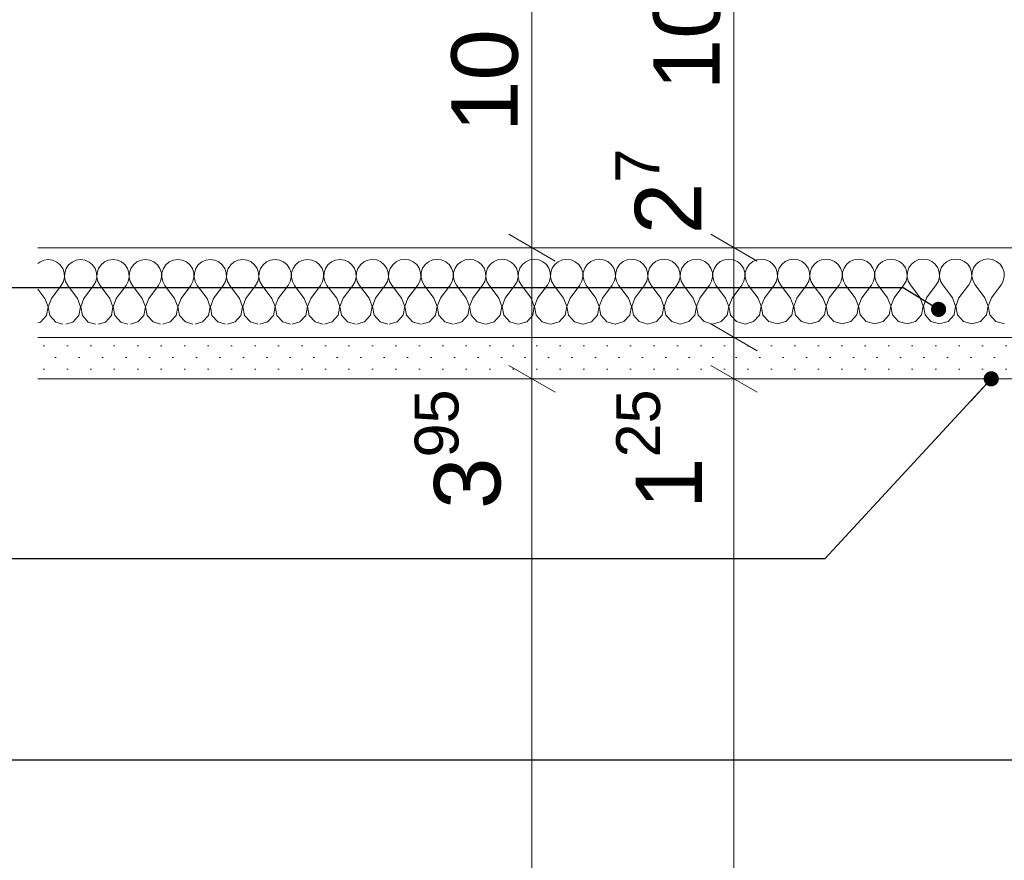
# Model space of a CAD drawing. Header units: metres. Extents: x -4 to 99, y -11 to 17.
# Tile 715 of 747: x 82.418 to 82.714, y -10.398 to -10.144. Entities that reach past the tile are written whole.
import ezdxf

# ---------------------------------------------------------------- set-up
doc = ezdxf.new("R2010")
doc.units = ezdxf.units.M
doc.header["$MEASUREMENT"] = 0
for name, color, linetype in [('152 - Bemaßung_ Beschriftung.Ausbau', 7, 'Continuous'), ('653 - Abdeckung.TB Verkofferung', 7, 'Continuous'), ('Neubau_651 - Abdeckung.Decke abgehängt_ bekleidet', 7, 'Continuous')]:
    doc.layers.add(name, color=color, linetype=linetype)
doc.styles.add('ERSTELLTER_STIL_2', font='txt')
doc.dimstyles.new('ERSTELLTER_STIL__15', dxfattribs={"dimtxt": 0.02, "dimasz": 0.01064, "dimexe": 0.18, "dimexo": 0.0625, "dimgap": 0, "dimtad": 1, "dimzin": 0, "dimdsep": 46, "dimtxsty": 'ERSTELLTER_STIL_2', "dimblk": 'ARROWHEAD_2', "dimblk1": 'ARROWHEAD_2', "dimblk2": 'ARROWHEAD_2', "dimcen": 0.09, "dimse1": 1, "dimse2": 1, "dimclrd": 7, "dimclre": 7, "dimclrt": 7, "dimazin": 0, "dimtfac": 1, "dimtdec": 4, "dimtmove": 0, "dimatfit": 3, "dimfxl": 1, "dimtolj": 1, "dimtzin": 0, "dimarcsym": 0})
doc.dimstyles.new('ERSTELLTER_STIL__17', dxfattribs={"dimtxt": 0.02, "dimasz": 0.01064, "dimexe": 0.18, "dimexo": 0.0625, "dimgap": 0, "dimtad": 1, "dimzin": 0, "dimdsep": 46, "dimtxsty": 'ERSTELLTER_STIL_2', "dimblk": 'ARROWHEAD_2', "dimblk1": 'ARROWHEAD_2', "dimblk2": 'ARROWHEAD_2', "dimcen": 0.09, "dimse1": 1, "dimse2": 1, "dimclrd": 7, "dimclre": 7, "dimclrt": 7, "dimazin": 0, "dimtfac": 1, "dimtdec": 4, "dimtmove": 2, "dimatfit": 3, "dimfxl": 1, "dimtolj": 1, "dimtzin": 0, "dimarcsym": 0})
doc.dimstyles.new('ERSTELLTER_STIL__5', dxfattribs={"dimtxt": 0.18, "dimasz": 0.00912, "dimexe": 0.18, "dimexo": 0.0625, "dimgap": 0, "dimtad": 0, "dimtih": 1, "dimtoh": 1, "dimdec": 4, "dimzin": 0, "dimdsep": 46, "dimcen": 0.09, "dimadec": 0, "dimazin": 0, "dimtfac": 1, "dimtdec": 4, "dimtmove": 0, "dimatfit": 3, "dimldrblk": 'ARROWHEAD_11', "dimfxl": 1, "dimtolj": 1, "dimtzin": 0, "dimarcsym": 0})

# ---------------------------------------------------------------- blocks, each defined once
blk = doc.blocks.new('*X666', base_point=(77.72273, -19.65429))
at = {"layer": '653 - Abdeckung.TB Verkofferung', "color": 1, "linetype": 'Continuous', "lineweight": 5}
for p, q in [((82.43607, -10.21672), (82.43473, -10.21691)), ((82.4374, -10.2169), (82.43607, -10.21672)), ((82.44583, -10.21671), (82.4445, -10.2169)), ((82.44717, -10.2169), (82.44583, -10.21671)), ((82.4556, -10.21671), (82.45426, -10.21689)), ((82.45693, -10.21689), (82.4556, -10.21671)), ((82.46536, -10.2167), (82.46403, -10.21689)), ((82.4667, -10.21688), (82.46536, -10.2167)), ((82.47513, -10.21669), (82.47379, -10.21688)), ((82.47646, -10.21688), (82.47513, -10.21669)), ((82.48489, -10.21669), (82.48356, -10.21687)), ((82.48623, -10.21687), (82.48489, -10.21669)), ((82.49466, -10.21668), (82.49332, -10.21687)), ((82.49599, -10.21686), (82.49466, -10.21668)), ((82.50442, -10.21667), (82.50309, -10.21686)), ((82.50576, -10.21686), (82.50442, -10.21667)), ((82.51419, -10.21667), (82.51285, -10.21685)), ((82.51552, -10.21685), (82.51419, -10.21667)), ((82.52395, -10.21666), (82.52262, -10.21685)), ((82.52529, -10.21684), (82.52395, -10.21666)), ((82.53372, -10.21665), (82.53238, -10.21684)), ((82.53505, -10.21684), (82.53372, -10.21665)), ((82.54348, -10.21665), (82.54215, -10.21683)), ((82.54482, -10.21683), (82.54348, -10.21665)), ((82.55325, -10.21664), (82.55191, -10.21683)), ((82.55458, -10.21682), (82.55325, -10.21664)), ((82.56301, -10.21663), (82.56168, -10.21682)), ((82.56435, -10.21682), (82.56301, -10.21663)), ((82.57278, -10.21663), (82.57144, -10.21681)), ((82.57411, -10.21681), (82.57278, -10.21663)), ((82.58254, -10.21662), (82.58121, -10.21681)), ((82.58388, -10.21681), (82.58254, -10.21662)), ((82.59231, -10.21661), (82.59097, -10.2168)), ((82.59364, -10.2168), (82.59231, -10.21661)), ((82.60207, -10.21661), (82.60074, -10.21679)), ((82.60341, -10.21679), (82.60207, -10.21661)), ((82.61184, -10.2166), (82.6105, -10.21679)), ((82.61317, -10.21679), (82.61184, -10.2166)), ((82.6216, -10.21659), (82.62027, -10.21678)), ((82.62294, -10.21678), (82.6216, -10.21659)), ((82.63137, -10.21659), (82.63003, -10.21677)), ((82.6327, -10.21677), (82.63137, -10.21659)), ((82.64113, -10.21658), (82.6398, -10.21677)), ((82.64246, -10.21677), (82.64113, -10.21658)), ((82.6509, -10.21657), (82.64956, -10.21676)), ((82.65223, -10.21676), (82.6509, -10.21657)), ((82.66066, -10.21657), (82.65933, -10.21675)), ((82.66199, -10.21675), (82.66066, -10.21657)), ((82.67043, -10.21656), (82.66909, -10.21675)), ((82.67176, -10.21675), (82.67043, -10.21656)), ((82.68019, -10.21655), (82.67886, -10.21674)), ((82.68152, -10.21674), (82.68019, -10.21655)), ((82.68996, -10.21655), (82.68862, -10.21673)), ((82.69129, -10.21673), (82.68996, -10.21655)), ((82.69972, -10.21654), (82.69839, -10.21673)), ((82.70105, -10.21673), (82.69972, -10.21654)), ((82.70815, -10.21672), (82.70692, -10.21726)), ((82.70949, -10.21653), (82.70815, -10.21672)), ((82.71082, -10.21672), (82.70949, -10.21653)), ((82.71205, -10.21726), (82.71082, -10.21672)), ((82.42373, -10.21746), (82.42321, -10.21789)), ((82.42497, -10.21691), (82.42373, -10.21746)), ((82.4263, -10.21673), (82.42497, -10.21691)), ((82.42764, -10.21691), (82.4263, -10.21673)), ((82.42887, -10.21745), (82.42764, -10.21691)), ((82.42991, -10.21831), (82.42887, -10.21745)), ((82.43067, -10.21942), (82.42991, -10.21831)), ((82.4311, -10.2207), (82.43067, -10.21942)), ((82.4317, -10.21942), (82.43127, -10.2207)), ((82.43246, -10.21831), (82.4317, -10.21942)), ((82.4335, -10.21745), (82.43246, -10.21831)), ((82.43473, -10.21691), (82.4335, -10.21745)), ((82.43863, -10.21745), (82.4374, -10.2169)), ((82.43967, -10.21831), (82.43863, -10.21745)), ((82.44043, -10.21942), (82.43967, -10.21831)), ((82.44086, -10.22069), (82.44043, -10.21942)), ((82.44146, -10.21942), (82.44103, -10.22069)), ((82.44223, -10.21831), (82.44146, -10.21942)), ((82.44326, -10.21744), (82.44223, -10.21831)), ((82.4445, -10.2169), (82.44326, -10.21744)), ((82.4484, -10.21744), (82.44717, -10.2169)), ((82.44944, -10.2183), (82.4484, -10.21744)), ((82.4502, -10.21941), (82.44944, -10.2183)), ((82.45063, -10.22069), (82.4502, -10.21941)), ((82.45123, -10.21941), (82.4508, -10.22069)), ((82.45199, -10.2183), (82.45123, -10.21941)), ((82.45303, -10.21744), (82.45199, -10.2183)), ((82.45426, -10.21689), (82.45303, -10.21744)), ((82.45816, -10.21743), (82.45693, -10.21689)), ((82.4592, -10.21829), (82.45816, -10.21743)), ((82.45996, -10.2194), (82.4592, -10.21829)), ((82.46039, -10.22068), (82.45996, -10.2194)), ((82.46099, -10.2194), (82.46056, -10.22068)), ((82.46176, -10.21829), (82.46099, -10.2194)), ((82.46279, -10.21743), (82.46176, -10.21829)), ((82.46403, -10.21689), (82.46279, -10.21743)), ((82.46793, -10.21743), (82.4667, -10.21688)), ((82.46897, -10.21829), (82.46793, -10.21743)), ((82.46973, -10.2194), (82.46897, -10.21829)), ((82.47016, -10.22067), (82.46973, -10.2194)), ((82.47076, -10.2194), (82.47033, -10.22067)), ((82.47152, -10.21829), (82.47076, -10.2194)), ((82.47256, -10.21742), (82.47152, -10.21829)), ((82.47379, -10.21688), (82.47256, -10.21742)), ((82.47769, -10.21742), (82.47646, -10.21688)), ((82.47873, -10.21828), (82.47769, -10.21742)), ((82.47949, -10.21939), (82.47873, -10.21828)), ((82.47992, -10.22067), (82.47949, -10.21939)), ((82.48052, -10.21939), (82.48009, -10.22067)), ((82.48129, -10.21828), (82.48052, -10.21939)), ((82.48232, -10.21742), (82.48129, -10.21828)), ((82.48356, -10.21687), (82.48232, -10.21742)), ((82.48746, -10.21741), (82.48623, -10.21687)), ((82.4885, -10.21827), (82.48746, -10.21741)), ((82.48926, -10.21938), (82.4885, -10.21827)), ((82.48969, -10.22066), (82.48926, -10.21938)), ((82.49029, -10.21938), (82.48986, -10.22066)), ((82.49105, -10.21827), (82.49029, -10.21938)), ((82.49209, -10.21741), (82.49105, -10.21827)), ((82.49332, -10.21687), (82.49209, -10.21741)), ((82.49722, -10.21741), (82.49599, -10.21686)), ((82.49826, -10.21827), (82.49722, -10.21741)), ((82.49902, -10.21938), (82.49826, -10.21827)), ((82.49945, -10.22065), (82.49902, -10.21938)), ((82.50005, -10.21938), (82.49962, -10.22065)), ((82.50082, -10.21827), (82.50005, -10.21938)), ((82.50185, -10.2174), (82.50082, -10.21827)), ((82.50309, -10.21686), (82.50185, -10.2174)), ((82.50699, -10.2174), (82.50576, -10.21686)), ((82.50803, -10.21826), (82.50699, -10.2174)), ((82.50879, -10.21937), (82.50803, -10.21826)), ((82.50922, -10.22065), (82.50879, -10.21937)), ((82.50982, -10.21937), (82.50939, -10.22065)), ((82.51058, -10.21826), (82.50982, -10.21937)), ((82.51162, -10.2174), (82.51058, -10.21826)), ((82.51285, -10.21685), (82.51162, -10.2174)), ((82.51675, -10.21739), (82.51552, -10.21685)), ((82.51779, -10.21825), (82.51675, -10.21739)), ((82.51855, -10.21936), (82.51779, -10.21825)), ((82.51898, -10.22064), (82.51855, -10.21936)), ((82.51958, -10.21936), (82.51915, -10.22064)), ((82.52035, -10.21825), (82.51958, -10.21936)), ((82.52138, -10.21739), (82.52035, -10.21825)), ((82.52262, -10.21685), (82.52138, -10.21739)), ((82.52652, -10.21739), (82.52529, -10.21684)), ((82.52756, -10.21825), (82.52652, -10.21739)), ((82.52832, -10.21936), (82.52756, -10.21825)), ((82.52875, -10.22064), (82.52832, -10.21936)), ((82.52935, -10.21936), (82.52892, -10.22063)), ((82.53011, -10.21825), (82.52935, -10.21936)), ((82.53115, -10.21738), (82.53011, -10.21825)), ((82.53238, -10.21684), (82.53115, -10.21738)), ((82.53628, -10.21738), (82.53505, -10.21684)), ((82.53732, -10.21824), (82.53628, -10.21738)), ((82.53808, -10.21935), (82.53732, -10.21824)), ((82.53851, -10.22063), (82.53808, -10.21935)), ((82.53911, -10.21935), (82.53868, -10.22063)), ((82.53988, -10.21824), (82.53911, -10.21935)), ((82.54091, -10.21738), (82.53988, -10.21824)), ((82.54215, -10.21683), (82.54091, -10.21738)), ((82.54605, -10.21737), (82.54482, -10.21683)), ((82.54709, -10.21823), (82.54605, -10.21737)), ((82.54785, -10.21934), (82.54709, -10.21823)), ((82.54828, -10.22062), (82.54785, -10.21934)), ((82.54888, -10.21934), (82.54845, -10.22062)), ((82.54964, -10.21823), (82.54888, -10.21934)), ((82.55068, -10.21737), (82.54964, -10.21823)), ((82.55191, -10.21683), (82.55068, -10.21737)), ((82.55581, -10.21737), (82.55458, -10.21682)), ((82.55685, -10.21823), (82.55581, -10.21737)), ((82.55761, -10.21934), (82.55685, -10.21823)), ((82.55804, -10.22062), (82.55761, -10.21934)), ((82.55864, -10.21934), (82.55821, -10.22061)), ((82.55941, -10.21823), (82.55864, -10.21934)), ((82.56044, -10.21736), (82.55941, -10.21823)), ((82.56168, -10.21682), (82.56044, -10.21736)), ((82.56558, -10.21736), (82.56435, -10.21682)), ((82.56662, -10.21822), (82.56558, -10.21736)), ((82.56738, -10.21933), (82.56662, -10.21822)), ((82.56781, -10.22061), (82.56738, -10.21933)), ((82.56841, -10.21933), (82.56798, -10.22061)), ((82.56917, -10.21822), (82.56841, -10.21933)), ((82.57021, -10.21736), (82.56917, -10.21822)), ((82.57144, -10.21681), (82.57021, -10.21736)), ((82.57534, -10.21735), (82.57411, -10.21681)), ((82.57638, -10.21821), (82.57534, -10.21735)), ((82.57714, -10.21932), (82.57638, -10.21821)), ((82.57757, -10.2206), (82.57714, -10.21932)), ((82.57817, -10.21932), (82.57774, -10.2206)), ((82.57894, -10.21821), (82.57817, -10.21932)), ((82.57997, -10.21735), (82.57894, -10.21821)), ((82.58121, -10.21681), (82.57997, -10.21735)), ((82.58511, -10.21735), (82.58388, -10.21681)), ((82.58615, -10.21821), (82.58511, -10.21735)), ((82.58691, -10.21932), (82.58615, -10.21821)), ((82.58734, -10.2206), (82.58691, -10.21932)), ((82.58794, -10.21932), (82.58751, -10.22059)), ((82.5887, -10.21821), (82.58794, -10.21932)), ((82.58974, -10.21734), (82.5887, -10.21821)), ((82.59097, -10.2168), (82.58974, -10.21734)), ((82.59487, -10.21734), (82.59364, -10.2168)), ((82.59591, -10.2182), (82.59487, -10.21734)), ((82.59667, -10.21931), (82.59591, -10.2182)), ((82.5971, -10.22059), (82.59667, -10.21931)), ((82.5977, -10.21931), (82.59727, -10.22059)), ((82.59847, -10.2182), (82.5977, -10.21931)), ((82.5995, -10.21734), (82.59847, -10.2182)), ((82.60074, -10.21679), (82.5995, -10.21734)), ((82.60464, -10.21733), (82.60341, -10.21679)), ((82.60568, -10.21819), (82.60464, -10.21733)), ((82.60644, -10.2193), (82.60568, -10.21819)), ((82.60687, -10.22058), (82.60644, -10.2193)), ((82.60747, -10.2193), (82.60704, -10.22058)), ((82.60823, -10.21819), (82.60747, -10.2193)), ((82.60927, -10.21733), (82.60823, -10.21819)), ((82.6105, -10.21679), (82.60927, -10.21733)), ((82.6144, -10.21733), (82.61317, -10.21679)), ((82.61544, -10.21819), (82.6144, -10.21733)), ((82.6162, -10.2193), (82.61544, -10.21819)), ((82.61663, -10.22058), (82.6162, -10.2193)), ((82.61723, -10.2193), (82.6168, -10.22057)), ((82.618, -10.21819), (82.61723, -10.2193)), ((82.61903, -10.21732), (82.618, -10.21819)), ((82.62027, -10.21678), (82.61903, -10.21732)), ((82.62417, -10.21732), (82.62294, -10.21678)), ((82.6252, -10.21818), (82.62417, -10.21732)), ((82.62597, -10.21929), (82.6252, -10.21818)), ((82.6264, -10.22057), (82.62597, -10.21929)), ((82.627, -10.21929), (82.62657, -10.22057)), ((82.62776, -10.21818), (82.627, -10.21929)), ((82.6288, -10.21732), (82.62776, -10.21818)), ((82.63003, -10.21677), (82.6288, -10.21732)), ((82.63393, -10.21731), (82.6327, -10.21677)), ((82.63497, -10.21817), (82.63393, -10.21731)), ((82.63573, -10.21928), (82.63497, -10.21817)), ((82.63616, -10.22056), (82.63573, -10.21928)), ((82.63676, -10.21928), (82.63633, -10.22056)), ((82.63753, -10.21817), (82.63676, -10.21928)), ((82.63856, -10.21731), (82.63753, -10.21817)), ((82.6398, -10.21677), (82.63856, -10.21731)), ((82.6437, -10.21731), (82.64246, -10.21677)), ((82.64473, -10.21817), (82.6437, -10.21731)), ((82.6455, -10.21928), (82.64473, -10.21817)), ((82.64593, -10.22056), (82.6455, -10.21928)), ((82.64653, -10.21928), (82.6461, -10.22055)), ((82.64729, -10.21817), (82.64653, -10.21928)), ((82.64833, -10.2173), (82.64729, -10.21817)), ((82.64956, -10.21676), (82.64833, -10.2173)), ((82.65346, -10.2173), (82.65223, -10.21676)), ((82.6545, -10.21816), (82.65346, -10.2173)), ((82.65526, -10.21927), (82.6545, -10.21816)), ((82.65569, -10.22055), (82.65526, -10.21927)), ((82.65629, -10.21927), (82.65586, -10.22055)), ((82.65706, -10.21816), (82.65629, -10.21927)), ((82.65809, -10.2173), (82.65706, -10.21816)), ((82.65933, -10.21675), (82.65809, -10.2173)), ((82.66323, -10.21729), (82.66199, -10.21675)), ((82.66426, -10.21815), (82.66323, -10.21729)), ((82.66503, -10.21926), (82.66426, -10.21815)), ((82.66546, -10.22054), (82.66503, -10.21926)), ((82.66606, -10.21926), (82.66563, -10.22054)), ((82.66682, -10.21815), (82.66606, -10.21926)), ((82.66786, -10.21729), (82.66682, -10.21815)), ((82.66909, -10.21675), (82.66786, -10.21729)), ((82.67299, -10.21729), (82.67176, -10.21675)), ((82.67403, -10.21815), (82.67299, -10.21729)), ((82.67479, -10.21926), (82.67403, -10.21815)), ((82.67522, -10.22054), (82.67479, -10.21926)), ((82.67582, -10.21926), (82.67539, -10.22054)), ((82.67659, -10.21815), (82.67582, -10.21926)), ((82.67762, -10.21728), (82.67659, -10.21815)), ((82.67886, -10.21674), (82.67762, -10.21728)), ((82.68276, -10.21728), (82.68152, -10.21674)), ((82.68379, -10.21814), (82.68276, -10.21728)), ((82.68456, -10.21925), (82.68379, -10.21814)), ((82.68499, -10.22053), (82.68456, -10.21925)), ((82.68559, -10.21925), (82.68516, -10.22053)), ((82.68635, -10.21814), (82.68559, -10.21925)), ((82.68739, -10.21728), (82.68635, -10.21814)), ((82.68862, -10.21673), (82.68739, -10.21728)), ((82.69252, -10.21727), (82.69129, -10.21673)), ((82.69356, -10.21813), (82.69252, -10.21727)), ((82.69432, -10.21924), (82.69356, -10.21813)), ((82.69475, -10.22052), (82.69432, -10.21924)), ((82.69535, -10.21924), (82.69492, -10.22052)), ((82.69612, -10.21813), (82.69535, -10.21924)), ((82.69715, -10.21727), (82.69612, -10.21813)), ((82.69839, -10.21673), (82.69715, -10.21727)), ((82.70229, -10.21727), (82.70105, -10.21673)), ((82.70332, -10.21813), (82.70229, -10.21727)), ((82.70409, -10.21924), (82.70332, -10.21813)), ((82.70452, -10.22052), (82.70409, -10.21924)), ((82.70512, -10.21924), (82.70469, -10.22052)), ((82.70588, -10.21813), (82.70512, -10.21924)), ((82.70692, -10.21726), (82.70588, -10.21813)), ((82.71309, -10.21812), (82.71205, -10.21726)), ((82.71385, -10.21923), (82.71309, -10.21812)), ((82.71428, -10.22051), (82.71385, -10.21923)), ((82.43086, -10.22336), (82.43116, -10.22205)), ((82.43116, -10.22205), (82.4311, -10.2207)), ((82.43127, -10.2207), (82.4312, -10.22205)), ((82.4312, -10.22205), (82.43151, -10.22336)), ((82.44062, -10.22335), (82.44093, -10.22204)), ((82.44093, -10.22204), (82.44086, -10.22069)), ((82.44103, -10.22069), (82.44097, -10.22204)), ((82.44097, -10.22204), (82.44127, -10.22335)), ((82.45039, -10.22335), (82.45069, -10.22203)), ((82.45069, -10.22203), (82.45063, -10.22069)), ((82.4508, -10.22069), (82.45073, -10.22203)), ((82.45073, -10.22203), (82.45104, -10.22335)), ((82.46015, -10.22334), (82.46046, -10.22203)), ((82.46046, -10.22203), (82.46039, -10.22068)), ((82.46056, -10.22068), (82.4605, -10.22203)), ((82.4605, -10.22203), (82.4608, -10.22334)), ((82.46992, -10.22333), (82.47022, -10.22202)), ((82.47022, -10.22202), (82.47016, -10.22067)), ((82.47033, -10.22067), (82.47026, -10.22202)), ((82.47026, -10.22202), (82.47057, -10.22333)), ((82.47968, -10.22333), (82.47999, -10.22201)), ((82.47999, -10.22201), (82.47992, -10.22067)), ((82.48009, -10.22067), (82.48003, -10.22201)), ((82.48003, -10.22201), (82.48033, -10.22333)), ((82.48945, -10.22332), (82.48975, -10.22201)), ((82.48975, -10.22201), (82.48969, -10.22066)), ((82.48986, -10.22066), (82.48979, -10.22201)), ((82.48979, -10.22201), (82.4901, -10.22332)), ((82.49921, -10.22331), (82.49952, -10.222)), ((82.49952, -10.222), (82.49945, -10.22065)), ((82.49962, -10.22065), (82.49956, -10.222)), ((82.49956, -10.222), (82.49986, -10.22331)), ((82.50898, -10.22331), (82.50928, -10.22199)), ((82.50928, -10.22199), (82.50922, -10.22065)), ((82.50939, -10.22065), (82.50932, -10.22199)), ((82.50932, -10.22199), (82.50963, -10.22331)), ((82.51874, -10.2233), (82.51905, -10.22199)), ((82.51905, -10.22199), (82.51898, -10.22064)), ((82.51915, -10.22064), (82.51909, -10.22199)), ((82.51909, -10.22199), (82.51939, -10.2233)), ((82.52851, -10.22329), (82.52881, -10.22198)), ((82.52881, -10.22198), (82.52875, -10.22064)), ((82.52892, -10.22063), (82.52885, -10.22198)), ((82.52885, -10.22198), (82.52916, -10.22329)), ((82.53827, -10.22329), (82.53858, -10.22197)), ((82.53858, -10.22197), (82.53851, -10.22063)), ((82.53868, -10.22063), (82.53862, -10.22197)), ((82.53862, -10.22197), (82.53892, -10.22329)), ((82.54804, -10.22328), (82.54834, -10.22197)), ((82.54834, -10.22197), (82.54828, -10.22062)), ((82.54845, -10.22062), (82.54838, -10.22197)), ((82.54838, -10.22197), (82.54869, -10.22328)), ((82.5578, -10.22327), (82.55811, -10.22196)), ((82.55811, -10.22196), (82.55804, -10.22062)), ((82.55821, -10.22061), (82.55815, -10.22196)), ((82.55815, -10.22196), (82.55845, -10.22327)), ((82.56757, -10.22327), (82.56787, -10.22195)), ((82.56787, -10.22195), (82.56781, -10.22061)), ((82.56798, -10.22061), (82.56791, -10.22195)), ((82.56791, -10.22195), (82.56822, -10.22327)), ((82.57733, -10.22326), (82.57764, -10.22195)), ((82.57764, -10.22195), (82.57757, -10.2206)), ((82.57774, -10.2206), (82.57768, -10.22195)), ((82.57768, -10.22195), (82.57798, -10.22326)), ((82.5871, -10.22325), (82.5874, -10.22194)), ((82.5874, -10.22194), (82.58734, -10.2206)), ((82.58751, -10.22059), (82.58744, -10.22194)), ((82.58744, -10.22194), (82.58775, -10.22325)), ((82.59686, -10.22325), (82.59717, -10.22193)), ((82.59717, -10.22193), (82.5971, -10.22059)), ((82.59727, -10.22059), (82.59721, -10.22193)), ((82.59721, -10.22193), (82.59751, -10.22325)), ((82.60663, -10.22324), (82.60693, -10.22193)), ((82.60693, -10.22193), (82.60687, -10.22058)), ((82.60704, -10.22058), (82.60697, -10.22193)), ((82.60697, -10.22193), (82.60728, -10.22324)), ((82.61639, -10.22323), (82.6167, -10.22192)), ((82.6167, -10.22192), (82.61663, -10.22058)), ((82.6168, -10.22057), (82.61674, -10.22192)), ((82.61674, -10.22192), (82.61704, -10.22323)), ((82.62616, -10.22323), (82.62646, -10.22191)), ((82.62646, -10.22191), (82.6264, -10.22057)), ((82.62657, -10.22057), (82.6265, -10.22191)), ((82.6265, -10.22191), (82.62681, -10.22323)), ((82.63592, -10.22322), (82.63623, -10.22191)), ((82.63623, -10.22191), (82.63616, -10.22056)), ((82.63633, -10.22056), (82.63627, -10.22191)), ((82.63627, -10.22191), (82.63657, -10.22322)), ((82.64569, -10.22321), (82.64599, -10.2219)), ((82.64599, -10.2219), (82.64593, -10.22056)), ((82.6461, -10.22055), (82.64603, -10.2219)), ((82.64603, -10.2219), (82.64634, -10.22321)), ((82.65545, -10.22321), (82.65576, -10.22189)), ((82.65576, -10.22189), (82.65569, -10.22055)), ((82.65586, -10.22055), (82.6558, -10.22189)), ((82.6558, -10.22189), (82.6561, -10.22321)), ((82.66522, -10.2232), (82.66552, -10.22189)), ((82.66552, -10.22189), (82.66546, -10.22054)), ((82.66563, -10.22054), (82.66556, -10.22189)), ((82.66556, -10.22189), (82.66587, -10.2232)), ((82.67498, -10.22319), (82.67529, -10.22188)), ((82.67529, -10.22188), (82.67522, -10.22054)), ((82.67539, -10.22054), (82.67533, -10.22188)), ((82.67533, -10.22188), (82.67563, -10.22319)), ((82.68475, -10.22319), (82.68505, -10.22187)), ((82.68505, -10.22187), (82.68499, -10.22053)), ((82.68516, -10.22053), (82.68509, -10.22187)), ((82.68509, -10.22187), (82.6854, -10.22319)), ((82.69451, -10.22318), (82.69482, -10.22187)), ((82.69482, -10.22187), (82.69475, -10.22052)), ((82.69492, -10.22052), (82.69486, -10.22187)), ((82.69486, -10.22187), (82.69516, -10.22318)), ((82.70428, -10.22317), (82.70458, -10.22186)), ((82.70458, -10.22186), (82.70452, -10.22052)), ((82.70469, -10.22052), (82.70462, -10.22186)), ((82.70462, -10.22186), (82.70493, -10.22317)), ((82.71404, -10.22317), (82.71435, -10.22185)), ((82.71435, -10.22185), (82.71428, -10.22051)), ((82.42728, -10.22845), (82.43021, -10.22454)), ((82.43021, -10.22454), (82.43086, -10.22336)), ((82.43151, -10.22336), (82.43216, -10.22454)), ((82.43509, -10.22845), (82.43216, -10.22454)), ((82.43704, -10.22845), (82.43997, -10.22453)), ((82.43997, -10.22453), (82.44062, -10.22335)), ((82.44127, -10.22335), (82.44193, -10.22453)), ((82.44485, -10.22844), (82.44193, -10.22453)), ((82.44681, -10.22844), (82.44974, -10.22453)), ((82.44974, -10.22453), (82.45039, -10.22335)), ((82.45104, -10.22335), (82.45169, -10.22453)), ((82.45462, -10.22843), (82.45169, -10.22453)), ((82.45657, -10.22843), (82.4595, -10.22452)), ((82.4595, -10.22452), (82.46015, -10.22334)), ((82.4608, -10.22334), (82.46146, -10.22452)), ((82.46438, -10.22843), (82.46146, -10.22452)), ((82.46634, -10.22843), (82.46927, -10.22451)), ((82.46927, -10.22451), (82.46992, -10.22333)), ((82.47057, -10.22333), (82.47122, -10.22451)), ((82.47415, -10.22842), (82.47122, -10.22451)), ((82.4761, -10.22842), (82.47903, -10.22451)), ((82.47903, -10.22451), (82.47968, -10.22333)), ((82.48033, -10.22333), (82.48099, -10.22451)), ((82.48391, -10.22841), (82.48099, -10.22451)), ((82.48587, -10.22841), (82.4888, -10.2245)), ((82.4888, -10.2245), (82.48945, -10.22332)), ((82.4901, -10.22332), (82.49075, -10.2245)), ((82.49368, -10.22841), (82.49075, -10.2245)), ((82.49563, -10.22841), (82.49856, -10.22449)), ((82.49856, -10.22449), (82.49921, -10.22331)), ((82.49986, -10.22331), (82.50052, -10.22449)), ((82.50344, -10.2284), (82.50052, -10.22449)), ((82.5054, -10.2284), (82.50833, -10.22449)), ((82.50833, -10.22449), (82.50898, -10.22331)), ((82.50963, -10.22331), (82.51028, -10.22449)), ((82.51321, -10.22839), (82.51028, -10.22449)), ((82.51516, -10.22839), (82.51809, -10.22448)), ((82.51809, -10.22448), (82.51874, -10.2233)), ((82.51939, -10.2233), (82.52005, -10.22448)), ((82.52297, -10.22839), (82.52005, -10.22448)), ((82.52493, -10.22839), (82.52786, -10.22447)), ((82.52786, -10.22447), (82.52851, -10.22329)), ((82.52916, -10.22329), (82.52981, -10.22447)), ((82.53274, -10.22838), (82.52981, -10.22447)), ((82.53469, -10.22838), (82.53762, -10.22447)), ((82.53762, -10.22447), (82.53827, -10.22329)), ((82.53892, -10.22329), (82.53958, -10.22447)), ((82.5425, -10.22837), (82.53958, -10.22447)), ((82.54446, -10.22837), (82.54739, -10.22446)), ((82.54739, -10.22446), (82.54804, -10.22328)), ((82.54869, -10.22328), (82.54934, -10.22446)), ((82.55227, -10.22837), (82.54934, -10.22446)), ((82.55422, -10.22837), (82.55715, -10.22446)), ((82.55715, -10.22446), (82.5578, -10.22327)), ((82.55845, -10.22327), (82.55911, -10.22445)), ((82.56203, -10.22836), (82.55911, -10.22445)), ((82.56399, -10.22836), (82.56692, -10.22445)), ((82.56692, -10.22445), (82.56757, -10.22327)), ((82.56822, -10.22327), (82.56887, -10.22445)), ((82.5718, -10.22835), (82.56887, -10.22445)), ((82.57375, -10.22835), (82.57668, -10.22444)), ((82.57668, -10.22444), (82.57733, -10.22326)), ((82.57798, -10.22326), (82.57863, -10.22444)), ((82.58156, -10.22835), (82.57863, -10.22444)), ((82.58352, -10.22835), (82.58645, -10.22444)), ((82.58645, -10.22444), (82.5871, -10.22325)), ((82.58775, -10.22325), (82.5884, -10.22443)), ((82.59133, -10.22834), (82.5884, -10.22443)), ((82.59328, -10.22834), (82.59621, -10.22443)), ((82.59621, -10.22443), (82.59686, -10.22325)), ((82.59751, -10.22325), (82.59816, -10.22443)), ((82.60109, -10.22833), (82.59816, -10.22443)), ((82.60305, -10.22833), (82.60598, -10.22442)), ((82.60598, -10.22442), (82.60663, -10.22324)), ((82.60728, -10.22324), (82.60793, -10.22442)), ((82.61086, -10.22833), (82.60793, -10.22442)), ((82.61281, -10.22833), (82.61574, -10.22442)), ((82.61574, -10.22442), (82.61639, -10.22323)), ((82.61704, -10.22323), (82.61769, -10.22441)), ((82.62062, -10.22832), (82.61769, -10.22441)), ((82.62258, -10.22832), (82.62551, -10.22441)), ((82.62551, -10.22441), (82.62616, -10.22323)), ((82.62681, -10.22323), (82.62746, -10.22441)), ((82.63039, -10.22831), (82.62746, -10.22441)), ((82.63234, -10.22831), (82.63527, -10.2244)), ((82.63527, -10.2244), (82.63592, -10.22322)), ((82.63657, -10.22322), (82.63722, -10.2244)), ((82.64015, -10.22831), (82.63722, -10.2244)), ((82.64211, -10.22831), (82.64504, -10.2244)), ((82.64504, -10.2244), (82.64569, -10.22321)), ((82.64634, -10.22321), (82.64699, -10.22439)), ((82.64992, -10.2283), (82.64699, -10.22439)), ((82.65187, -10.2283), (82.6548, -10.22439)), ((82.6548, -10.22439), (82.65545, -10.22321)), ((82.6561, -10.22321), (82.65675, -10.22439)), ((82.65968, -10.22829), (82.65675, -10.22439)), ((82.66164, -10.22829), (82.66457, -10.22438)), ((82.66457, -10.22438), (82.66522, -10.2232)), ((82.66587, -10.2232), (82.66652, -10.22438)), ((82.66945, -10.22829), (82.66652, -10.22438)), ((82.6714, -10.22829), (82.67433, -10.22438)), ((82.67433, -10.22438), (82.67498, -10.22319)), ((82.67563, -10.22319), (82.67628, -10.22437)), ((82.67921, -10.22828), (82.67628, -10.22437)), ((82.68117, -10.22828), (82.6841, -10.22437)), ((82.6841, -10.22437), (82.68475, -10.22319)), ((82.6854, -10.22319), (82.68605, -10.22437)), ((82.68898, -10.22827), (82.68605, -10.22437)), ((82.69093, -10.22827), (82.69386, -10.22436)), ((82.69386, -10.22436), (82.69451, -10.22318)), ((82.69516, -10.22318), (82.69581, -10.22436)), ((82.69874, -10.22827), (82.69581, -10.22436)), ((82.7007, -10.22827), (82.70363, -10.22436)), ((82.70363, -10.22436), (82.70428, -10.22317)), ((82.70493, -10.22317), (82.70558, -10.22435)), ((82.70851, -10.22826), (82.70558, -10.22435)), ((82.71046, -10.22826), (82.71339, -10.22435)), ((82.71339, -10.22435), (82.71404, -10.22317)), ((82.42532, -10.22845), (82.42321, -10.22564)), ((82.42628, -10.23095), (82.42532, -10.22845)), ((82.42728, -10.22845), (82.42632, -10.23095)), ((82.43605, -10.23094), (82.43509, -10.22845)), ((82.43704, -10.22845), (82.43609, -10.23094)), ((82.44581, -10.23093), (82.44485, -10.22844)), ((82.44681, -10.22844), (82.44585, -10.23093)), ((82.45558, -10.23093), (82.45462, -10.22843)), ((82.45657, -10.22843), (82.45562, -10.23093)), ((82.46534, -10.23092), (82.46438, -10.22843)), ((82.46634, -10.22843), (82.46538, -10.23092)), ((82.47511, -10.23091), (82.47415, -10.22842)), ((82.4761, -10.22842), (82.47515, -10.23091)), ((82.48487, -10.23091), (82.48391, -10.22841)), ((82.48587, -10.22841), (82.48491, -10.23091)), ((82.49464, -10.2309), (82.49368, -10.22841)), ((82.49563, -10.22841), (82.49468, -10.2309)), ((82.5044, -10.23089), (82.50344, -10.2284)), ((82.5054, -10.2284), (82.50444, -10.23089)), ((82.51417, -10.23089), (82.51321, -10.22839)), ((82.51516, -10.22839), (82.51421, -10.23089)), ((82.52393, -10.23088), (82.52297, -10.22839)), ((82.52493, -10.22839), (82.52397, -10.23088)), ((82.5337, -10.23087), (82.53274, -10.22838)), ((82.53469, -10.22838), (82.53374, -10.23087)), ((82.54346, -10.23087), (82.5425, -10.22837)), ((82.54446, -10.22837), (82.5435, -10.23087)), ((82.55323, -10.23086), (82.55227, -10.22837)), ((82.55422, -10.22837), (82.55327, -10.23086)), ((82.56299, -10.23085), (82.56203, -10.22836)), ((82.56399, -10.22836), (82.56303, -10.23085)), ((82.57276, -10.23085), (82.5718, -10.22835)), ((82.57375, -10.22835), (82.5728, -10.23085)), ((82.58252, -10.23084), (82.58156, -10.22835)), ((82.58352, -10.22835), (82.58256, -10.23084)), ((82.59229, -10.23083), (82.59133, -10.22834)), ((82.59328, -10.22834), (82.59233, -10.23083)), ((82.60205, -10.23083), (82.60109, -10.22833)), ((82.60305, -10.22833), (82.60209, -10.23083)), ((82.61182, -10.23082), (82.61086, -10.22833)), ((82.61281, -10.22833), (82.61186, -10.23082)), ((82.62158, -10.23081), (82.62062, -10.22832)), ((82.62258, -10.22832), (82.62162, -10.23081)), ((82.63135, -10.23081), (82.63039, -10.22831)), ((82.63234, -10.22831), (82.63139, -10.23081)), ((82.64111, -10.2308), (82.64015, -10.22831)), ((82.64211, -10.22831), (82.64115, -10.2308)), ((82.65088, -10.23079), (82.64992, -10.2283)), ((82.65187, -10.2283), (82.65092, -10.23079)), ((82.66064, -10.23079), (82.65968, -10.22829)), ((82.66164, -10.22829), (82.66068, -10.23079)), ((82.67041, -10.23078), (82.66945, -10.22829)), ((82.6714, -10.22829), (82.67045, -10.23078)), ((82.68017, -10.23077), (82.67921, -10.22828)), ((82.68117, -10.22828), (82.68021, -10.23077)), ((82.68994, -10.23077), (82.68898, -10.22827)), ((82.69093, -10.22827), (82.68998, -10.23077)), ((82.6997, -10.23076), (82.69874, -10.22827)), ((82.7007, -10.22827), (82.69974, -10.23076)), ((82.70947, -10.23075), (82.70851, -10.22826)), ((82.71046, -10.22826), (82.70951, -10.23075)), ((82.42579, -10.23357), (82.42628, -10.23095)), ((82.42632, -10.23095), (82.42682, -10.23357)), ((82.43555, -10.23356), (82.43605, -10.23094)), ((82.43609, -10.23094), (82.43658, -10.23356)), ((82.44532, -10.23356), (82.44581, -10.23093)), ((82.44585, -10.23093), (82.44635, -10.23356)), ((82.45508, -10.23355), (82.45558, -10.23093)), ((82.45562, -10.23093), (82.45611, -10.23355)), ((82.46485, -10.23354), (82.46534, -10.23092)), ((82.46538, -10.23092), (82.46588, -10.23354)), ((82.47461, -10.23354), (82.47511, -10.23091)), ((82.47515, -10.23091), (82.47564, -10.23354)), ((82.48438, -10.23353), (82.48487, -10.23091)), ((82.48491, -10.23091), (82.48541, -10.23353)), ((82.49414, -10.23352), (82.49464, -10.2309)), ((82.49468, -10.2309), (82.49517, -10.23352)), ((82.50391, -10.23352), (82.5044, -10.23089)), ((82.50444, -10.23089), (82.50494, -10.23352)), ((82.51367, -10.23351), (82.51417, -10.23089)), ((82.51421, -10.23089), (82.5147, -10.23351)), ((82.52344, -10.2335), (82.52393, -10.23088)), ((82.52397, -10.23088), (82.52447, -10.2335)), ((82.5332, -10.2335), (82.5337, -10.23087)), ((82.53374, -10.23087), (82.53423, -10.2335)), ((82.54297, -10.23349), (82.54346, -10.23087)), ((82.5435, -10.23087), (82.544, -10.23349)), ((82.55273, -10.23348), (82.55323, -10.23086)), ((82.55327, -10.23086), (82.55376, -10.23348)), ((82.5625, -10.23348), (82.56299, -10.23085)), ((82.56303, -10.23085), (82.56353, -10.23348)), ((82.57226, -10.23347), (82.57276, -10.23085)), ((82.5728, -10.23085), (82.57329, -10.23347)), ((82.58203, -10.23346), (82.58252, -10.23084)), ((82.58256, -10.23084), (82.58306, -10.23346)), ((82.59179, -10.23346), (82.59229, -10.23083)), ((82.59233, -10.23083), (82.59282, -10.23346)), ((82.60156, -10.23345), (82.60205, -10.23083)), ((82.60209, -10.23083), (82.60259, -10.23345)), ((82.61132, -10.23344), (82.61182, -10.23082)), ((82.61186, -10.23082), (82.61235, -10.23344)), ((82.62109, -10.23344), (82.62158, -10.23081)), ((82.62162, -10.23081), (82.62212, -10.23344)), ((82.63085, -10.23343), (82.63135, -10.23081)), ((82.63139, -10.23081), (82.63188, -10.23343)), ((82.64062, -10.23342), (82.64111, -10.2308)), ((82.64115, -10.2308), (82.64165, -10.23342)), ((82.65038, -10.23342), (82.65088, -10.23079)), ((82.65092, -10.23079), (82.65141, -10.23342)), ((82.66015, -10.23341), (82.66064, -10.23079)), ((82.66068, -10.23079), (82.66118, -10.23341)), ((82.66991, -10.2334), (82.67041, -10.23078)), ((82.67045, -10.23078), (82.67094, -10.2334)), ((82.67968, -10.2334), (82.68017, -10.23077)), ((82.68021, -10.23077), (82.68071, -10.2334)), ((82.68944, -10.23339), (82.68994, -10.23077)), ((82.68998, -10.23077), (82.69047, -10.23339)), ((82.69921, -10.23338), (82.6997, -10.23076)), ((82.69974, -10.23076), (82.70024, -10.23338)), ((82.70897, -10.23338), (82.70947, -10.23075)), ((82.70951, -10.23075), (82.71, -10.23338)), ((82.42399, -10.23554), (82.42579, -10.23357)), ((82.42682, -10.23357), (82.42862, -10.23554)), ((82.43375, -10.23554), (82.43555, -10.23356)), ((82.43658, -10.23356), (82.43838, -10.23553)), ((82.44352, -10.23553), (82.44532, -10.23356)), ((82.44635, -10.23356), (82.44815, -10.23553)), ((82.45328, -10.23552), (82.45508, -10.23355)), ((82.45611, -10.23355), (82.45791, -10.23552)), ((82.46305, -10.23552), (82.46485, -10.23354)), ((82.46588, -10.23354), (82.46768, -10.23551)), ((82.47281, -10.23551), (82.47461, -10.23354)), ((82.47564, -10.23354), (82.47744, -10.23551)), ((82.48258, -10.2355), (82.48438, -10.23353)), ((82.48541, -10.23353), (82.48721, -10.2355)), ((82.49234, -10.2355), (82.49414, -10.23352)), ((82.49517, -10.23352), (82.49697, -10.23549)), ((82.50211, -10.23549), (82.50391, -10.23352)), ((82.50494, -10.23352), (82.50674, -10.23549)), ((82.51187, -10.23548), (82.51367, -10.23351)), ((82.5147, -10.23351), (82.5165, -10.23548)), ((82.52164, -10.23548), (82.52344, -10.2335)), ((82.52447, -10.2335), (82.52627, -10.23547)), ((82.5314, -10.23547), (82.5332, -10.2335)), ((82.53423, -10.2335), (82.53603, -10.23547)), ((82.54117, -10.23546), (82.54297, -10.23349)), ((82.544, -10.23349), (82.5458, -10.23546)), ((82.55093, -10.23546), (82.55273, -10.23348)), ((82.55376, -10.23348), (82.55556, -10.23545)), ((82.5607, -10.23545), (82.5625, -10.23348)), ((82.56353, -10.23348), (82.56533, -10.23545)), ((82.57046, -10.23544), (82.57226, -10.23347)), ((82.57329, -10.23347), (82.57509, -10.23544)), ((82.58023, -10.23544), (82.58203, -10.23346)), ((82.58306, -10.23346), (82.58486, -10.23543)), ((82.58999, -10.23543), (82.59179, -10.23346)), ((82.59282, -10.23346), (82.59462, -10.23543)), ((82.59976, -10.23542), (82.60156, -10.23345)), ((82.60259, -10.23345), (82.60439, -10.23542)), ((82.60952, -10.23542), (82.61132, -10.23344)), ((82.61235, -10.23344), (82.61415, -10.23541)), ((82.61929, -10.23541), (82.62109, -10.23344)), ((82.62212, -10.23344), (82.62392, -10.23541)), ((82.62905, -10.2354), (82.63085, -10.23343)), ((82.63188, -10.23343), (82.63368, -10.2354)), ((82.63882, -10.2354), (82.64062, -10.23342)), ((82.64165, -10.23342), (82.64345, -10.23539)), ((82.64858, -10.23539), (82.65038, -10.23342)), ((82.65141, -10.23342), (82.65321, -10.23539)), ((82.65835, -10.23538), (82.66015, -10.23341)), ((82.66118, -10.23341), (82.66298, -10.23538)), ((82.66811, -10.23538), (82.66991, -10.2334)), ((82.67094, -10.2334), (82.67274, -10.23537)), ((82.67788, -10.23537), (82.67968, -10.2334)), ((82.68071, -10.2334), (82.68251, -10.23537)), ((82.68764, -10.23536), (82.68944, -10.23339)), ((82.69047, -10.23339), (82.69227, -10.23536)), ((82.6974, -10.23536), (82.69921, -10.23338)), ((82.70024, -10.23338), (82.70204, -10.23535)), ((82.70717, -10.23535), (82.70897, -10.23338)), ((82.71, -10.23338), (82.7118, -10.23535)), ((82.42321, -10.23576), (82.42399, -10.23554)), ((82.42862, -10.23554), (82.43075, -10.23614)), ((82.43162, -10.23614), (82.43375, -10.23554)), ((82.43838, -10.23553), (82.44054, -10.23614)), ((82.44136, -10.23614), (82.44352, -10.23553)), ((82.44815, -10.23553), (82.45033, -10.23614)), ((82.4511, -10.23614), (82.45328, -10.23552)), ((82.45791, -10.23552), (82.46011, -10.23614)), ((82.46084, -10.23614), (82.46305, -10.23552)), ((82.46768, -10.23551), (82.4699, -10.23614)), ((82.47058, -10.23614), (82.47281, -10.23551)), ((82.47744, -10.23551), (82.47969, -10.23614)), ((82.48032, -10.23614), (82.48258, -10.2355)), ((82.48721, -10.2355), (82.48948, -10.23614)), ((82.49007, -10.23614), (82.49234, -10.2355)), ((82.49697, -10.23549), (82.49927, -10.23614)), ((82.49981, -10.23614), (82.50211, -10.23549)), ((82.50674, -10.23549), (82.50906, -10.23614)), ((82.50955, -10.23614), (82.51187, -10.23548)), ((82.5165, -10.23548), (82.51885, -10.23614)), ((82.51929, -10.23614), (82.52164, -10.23548)), ((82.52627, -10.23547), (82.52863, -10.23614)), ((82.52903, -10.23614), (82.5314, -10.23547)), ((82.53603, -10.23547), (82.53842, -10.23614)), ((82.53877, -10.23614), (82.54117, -10.23546)), ((82.5458, -10.23546), (82.54821, -10.23614)), ((82.54852, -10.23614), (82.55093, -10.23546)), ((82.55556, -10.23545), (82.558, -10.23614)), ((82.55826, -10.23614), (82.5607, -10.23545)), ((82.56533, -10.23545), (82.56779, -10.23614)), ((82.568, -10.23614), (82.57046, -10.23544)), ((82.57509, -10.23544), (82.57758, -10.23614)), ((82.57774, -10.23614), (82.58023, -10.23544)), ((82.58486, -10.23543), (82.58736, -10.23614)), ((82.58748, -10.23614), (82.58999, -10.23543)), ((82.59462, -10.23543), (82.59715, -10.23614)), ((82.59722, -10.23614), (82.59976, -10.23542)), ((82.60439, -10.23542), (82.60694, -10.23614)), ((82.60697, -10.23614), (82.60952, -10.23542)), ((82.61415, -10.23541), (82.61672, -10.23614)), ((82.61672, -10.23614), (82.61929, -10.23541)), ((82.62392, -10.23541), (82.62648, -10.23613)), ((82.62648, -10.23613), (82.62905, -10.2354)), ((82.63368, -10.2354), (82.63625, -10.23613)), ((82.63625, -10.23613), (82.63882, -10.2354)), ((82.64345, -10.23539), (82.64601, -10.23612)), ((82.64601, -10.23612), (82.64858, -10.23539)), ((82.65321, -10.23539), (82.65578, -10.23611)), ((82.65578, -10.23611), (82.65835, -10.23538)), ((82.66298, -10.23538), (82.66554, -10.23611)), ((82.66554, -10.23611), (82.66811, -10.23538)), ((82.67274, -10.23537), (82.67531, -10.2361)), ((82.67531, -10.2361), (82.67788, -10.23537)), ((82.68251, -10.23537), (82.68507, -10.23609)), ((82.68507, -10.23609), (82.68764, -10.23536)), ((82.69227, -10.23536), (82.69484, -10.23609)), ((82.69484, -10.23609), (82.6974, -10.23536)), ((82.70204, -10.23535), (82.7046, -10.23608)), ((82.7046, -10.23608), (82.70717, -10.23535)), ((82.7118, -10.23535), (82.71437, -10.23607))]:
    blk.add_line(p, q, dxfattribs=at)
blk = doc.blocks.new('*D687', base_point=(77.72273, -19.65429))
at = {"layer": '152 - Bemaßung_ Beschriftung.Ausbau', "color": 7, "linetype": 'Continuous', "lineweight": 5}
for p, q in [((82.62589, -10.2486), (82.63989, -10.25669)), ((82.64339, -10.25265), (82.62239, -10.25265)), ((82.63289, -10.67704), (82.63289, -10.25265)), ((82.62589, -10.67299), (82.63989, -10.68108)), ((82.64339, -10.67704), (82.62239, -10.67704)), ((82.63289, -10.68388), (82.63289, -10.67704))]:
    blk.add_line(p, q, dxfattribs=at)
at = {"layer": '152 - Bemaßung_ Beschriftung.Ausbau', "color": 7, "lineweight": 5, "char_height": 0.02, "attachment_point": 7, "rotation": 90, "style": 'ERSTELLTER_STIL_2'}
for s, insert in [('\\A1;{\\pql;\\fArial|b0|i0|c0|p38;1\\fArial|b0|i0|c0|p38;\\A1{\\H.66x;\\S25^  ;}}', (82.62911, -10.2919)), ('\\A1;{\\pql;\\fArial|b0|i0|c0|p38;42\\fArial|b0|i0|c0|p38;\\A1{\\H.66x;\\S44^  ;}}', (82.62166, -10.46109))]:
    blk.add_mtext(s, dxfattribs=dict(at, insert=insert))
blk = doc.blocks.new('ARROWHEAD_2')
at = {"color": 0, "linetype": 'Continuous', "lineweight": 0}
for p, q in [((-0.378, -0.655), (0.378, 0.655)), ((0, 0), (-1, 0))]:
    blk.add_line(p, q, dxfattribs=at)
blk = doc.blocks.new('*D688', base_point=(77.72273, -19.65429))
at = {"layer": '152 - Bemaßung_ Beschriftung.Ausbau', "color": 7, "linetype": 'Continuous', "lineweight": 5}
for p, q in [((82.62589, -10.2361), (82.63989, -10.24419)), ((82.64339, -10.24015), (82.62239, -10.24015)), ((82.63289, -10.25265), (82.63289, -10.24015)), ((82.62589, -10.2486), (82.63989, -10.25669)), ((82.64339, -10.25265), (82.62239, -10.25265))]:
    blk.add_line(p, q, dxfattribs=at)
blk = doc.blocks.new('*D689', base_point=(77.72273, -19.65429))
at = {"layer": '152 - Bemaßung_ Beschriftung.Ausbau', "color": 7, "linetype": 'Continuous', "lineweight": 5}
for p, q in [((82.62589, -10.2091), (82.63989, -10.21719)), ((82.64339, -10.21315), (82.62239, -10.21315)), ((82.63289, -10.24015), (82.63289, -10.21315)), ((82.62589, -10.2361), (82.63989, -10.24419)), ((82.64339, -10.24015), (82.62239, -10.24015))]:
    blk.add_line(p, q, dxfattribs=at)
blk = doc.blocks.new('*D690', base_point=(77.72273, -19.65429))
at = {"layer": '152 - Bemaßung_ Beschriftung.Ausbau', "color": 7, "linetype": 'Continuous', "lineweight": 5}
for p, q in [((82.62589, -10.1091), (82.63989, -10.11719)), ((82.64339, -10.11315), (82.62239, -10.11315)), ((82.63289, -10.21315), (82.63289, -10.11315)), ((82.62589, -10.2091), (82.63989, -10.21719)), ((82.64339, -10.21315), (82.62239, -10.21315))]:
    blk.add_line(p, q, dxfattribs=at)
at = {"layer": '152 - Bemaßung_ Beschriftung.Ausbau', "color": 7, "lineweight": 5, "char_height": 0.02, "attachment_point": 7, "rotation": 90, "style": 'ERSTELLTER_STIL_2'}
for s, insert in [('\\A1;{\\pql;\\fArial|b0|i0|c0|p38;2\\fArial|b0|i0|c0|p38;\\A1{\\H.66x;\\S7^  ;}}', (82.62889, -10.2091)), ('\\A1;{\\pql;\\fArial|b0|i0|c0|p38;10}', (82.62889, -10.16573))]:
    blk.add_mtext(s, dxfattribs=dict(at, insert=insert))
blk = doc.blocks.new('*D714', base_point=(77.72273, -19.65429))
at = {"layer": '152 - Bemaßung_ Beschriftung.Ausbau', "color": 7, "linetype": 'Continuous', "lineweight": 5}
for p, q in [((82.56504, -10.2486), (82.57904, -10.25669)), ((82.58254, -10.25265), (82.56154, -10.25265)), ((82.57204, -10.67704), (82.57204, -10.25265)), ((82.56504, -10.67299), (82.57904, -10.68108)), ((82.58254, -10.67704), (82.56154, -10.67704)), ((82.57204, -10.68388), (82.57204, -10.67704))]:
    blk.add_line(p, q, dxfattribs=at)
at = {"layer": '152 - Bemaßung_ Beschriftung.Ausbau', "color": 7, "lineweight": 5, "char_height": 0.02, "attachment_point": 7, "rotation": 90, "style": 'ERSTELLTER_STIL_2'}
for s, insert in [('\\A1;{\\pql;\\fArial|b0|i0|c0|p38;3\\fArial|b0|i0|c0|p38;\\A1{\\H.66x;\\S95^  ;}}', (82.56838, -10.2919)), ('\\A1;{\\pql;\\fArial|b0|i0|c0|p38;42\\fArial|b0|i0|c0|p38;\\A1{\\H.66x;\\S44^  ;}}', (82.5608, -10.46109))]:
    blk.add_mtext(s, dxfattribs=dict(at, insert=insert))
blk = doc.blocks.new('*D715', base_point=(77.72273, -19.65429))
at = {"layer": '152 - Bemaßung_ Beschriftung.Ausbau', "color": 7, "linetype": 'Continuous', "lineweight": 5}
for p, q in [((82.56504, -10.2091), (82.57904, -10.21719)), ((82.58254, -10.21315), (82.56154, -10.21315)), ((82.57204, -10.25265), (82.57204, -10.21315)), ((82.56504, -10.2486), (82.57904, -10.25669)), ((82.58254, -10.25265), (82.56154, -10.25265))]:
    blk.add_line(p, q, dxfattribs=at)
blk = doc.blocks.new('*D716', base_point=(77.72273, -19.65429))
at = {"layer": '152 - Bemaßung_ Beschriftung.Ausbau', "color": 7, "linetype": 'Continuous', "lineweight": 5}
for p, q in [((82.56504, -10.1091), (82.57904, -10.11719)), ((82.58254, -10.11315), (82.56154, -10.11315)), ((82.57204, -10.21315), (82.57204, -10.11315)), ((82.56504, -10.2091), (82.57904, -10.21719)), ((82.58254, -10.21315), (82.56154, -10.21315))]:
    blk.add_line(p, q, dxfattribs=at)
at = {"layer": '152 - Bemaßung_ Beschriftung.Ausbau', "color": 7, "lineweight": 5, "insert": (82.56804, -10.17832), "char_height": 0.02, "attachment_point": 7, "rotation": 90, "style": 'ERSTELLTER_STIL_2'}
blk.add_mtext('\\A1;{\\pql;\\fArial|b0|i0|c0|p38;10}', dxfattribs=at)
blk = doc.blocks.new('ARROWHEAD_11')
at = {"color": 0, "linetype": 'Continuous', "lineweight": 0}
blk.add_line((0, 0), (-1, 0), dxfattribs=at)
at = {"color": 0, "linetype": 'Continuous', "lineweight": 0, "const_width": 0.25, "flags": 128}
blk.add_lwpolyline([(-0.125, 0, 1), (0.125, 0, 1)], format="xyb", close=True, dxfattribs=at)

msp = doc.modelspace()

# ---------------------------------------------------------------- hatches: boundary and pattern name
at = {"layer": 'Neubau_651 - Abdeckung.Decke abgehängt_ bekleidet', "linetype": 'Continuous', "lineweight": 5}
h = msp.add_hatch(dxfattribs=at)
h.set_pattern_fill('Gips_0004', style=0, pattern_type=2)
h.set_pattern_definition([(45, (77.722729, -19.654286), (-0.003535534, 0.003535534), [0, -0.005])])
h.paths.add_polyline_path([(82.90771, -10.25265), (82.42321, -10.25265), (82.42321, -10.24015), (82.90771, -10.24015)])

# ---------------------------------------------------------------- linework, layer by layer
at = {"layer": 'Neubau_651 - Abdeckung.Decke abgehängt_ bekleidet', "color": 1, "linetype": 'Continuous', "lineweight": 9}
for p, q in [((82.42321, -10.21315), (82.90771, -10.21315)), ((82.42321, -10.24015), (82.90771, -10.24015)), ((82.42321, -10.25265), (82.90771, -10.25265))]:
    msp.add_line(p, q, dxfattribs=at)

# ---------------------------------------------------------------- block references
at = {"layer": '653 - Abdeckung.TB Verkofferung', "color": 1, "linetype": 'Continuous', "lineweight": 5}
msp.add_blockref('*X666', (77.72273, -19.65429), dxfattribs=at)

# ---------------------------------------------------------------- dimensions: what is measured, and where the dimension line sits
at = {"layer": '152 - Bemaßung_ Beschriftung.Ausbau', "color": 7, "linetype": 'Continuous', "lineweight": 5}
for base, p1, p2, dimstyle, picture, middle in [((82.57204, -10.11315), (82.63765, -10.21315), (82.65098, -10.11315), 'ERSTELLTER_STIL__15', '*D716', (82.55804, -10.16308)), ((82.63289, -10.11315), (82.63765, -10.21315), (82.65098, -10.11315), 'ERSTELLTER_STIL__15', '*D690', (82.61889, -10.15048)), ((82.63289, -10.21315), (82.64741, -10.24015), (82.63765, -10.21315), 'ERSTELLTER_STIL__15', '*D689', (82.61889, -10.17446)), ((82.57204, -10.21315), (82.90771, -10.25265), (82.63765, -10.21315), 'ERSTELLTER_STIL__15', '*D715', (82.55804, -10.24964)), ((82.57204, -10.25265), (82.75021, -10.67704), (82.90771, -10.25265), 'ERSTELLTER_STIL__17', '*D714', (82.5508, -10.41121)), ((82.63289, -10.25265), (82.75021, -10.67704), (82.90771, -10.25265), 'ERSTELLTER_STIL__17', '*D687', (82.61166, -10.41121)), ((82.63289, -10.24015), (82.90771, -10.25265), (82.64741, -10.24015), 'ERSTELLTER_STIL__15', '*D688', (82.61889, -10.24964))]:
    dim = msp.add_linear_dim(base=base, p1=p1, p2=p2, angle=90, dimstyle=dimstyle, dxfattribs=at)
    dim.commit()
    dim.dimension.update_dxf_attribs({"geometry": picture, "text_midpoint": middle, "dimtype": 160, "text_rotation": 90})

# ---------------------------------------------------------------- leaders
at = {"layer": '152 - Bemaßung_ Beschriftung.Ausbau', "color": 7, "linetype": 'Continuous', "lineweight": 9, "annotation_type": 0, "has_hookline": 1, "hookline_direction": 1}
for points, text_width in [([(82.77771, -10.19707), (82.712, -10.13547), (82.39368, -10.13547)], 0.40315), ([(82.69456, -10.23172), (82.6839, -10.22518), (82.39368, -10.22518)], 0.24138), ([(82.71043, -10.25265), (82.66029, -10.3069), (82.39368, -10.3069)], 0.29077), ([(82.88896, -10.30165), (82.82712, -10.36761), (82.39368, -10.36761)], 0.37129)]:
    msp.add_leader(points, dimstyle='ERSTELLTER_STIL__5', dxfattribs=dict(at, text_width=text_width))

doc.saveas('drawing.dxf')
